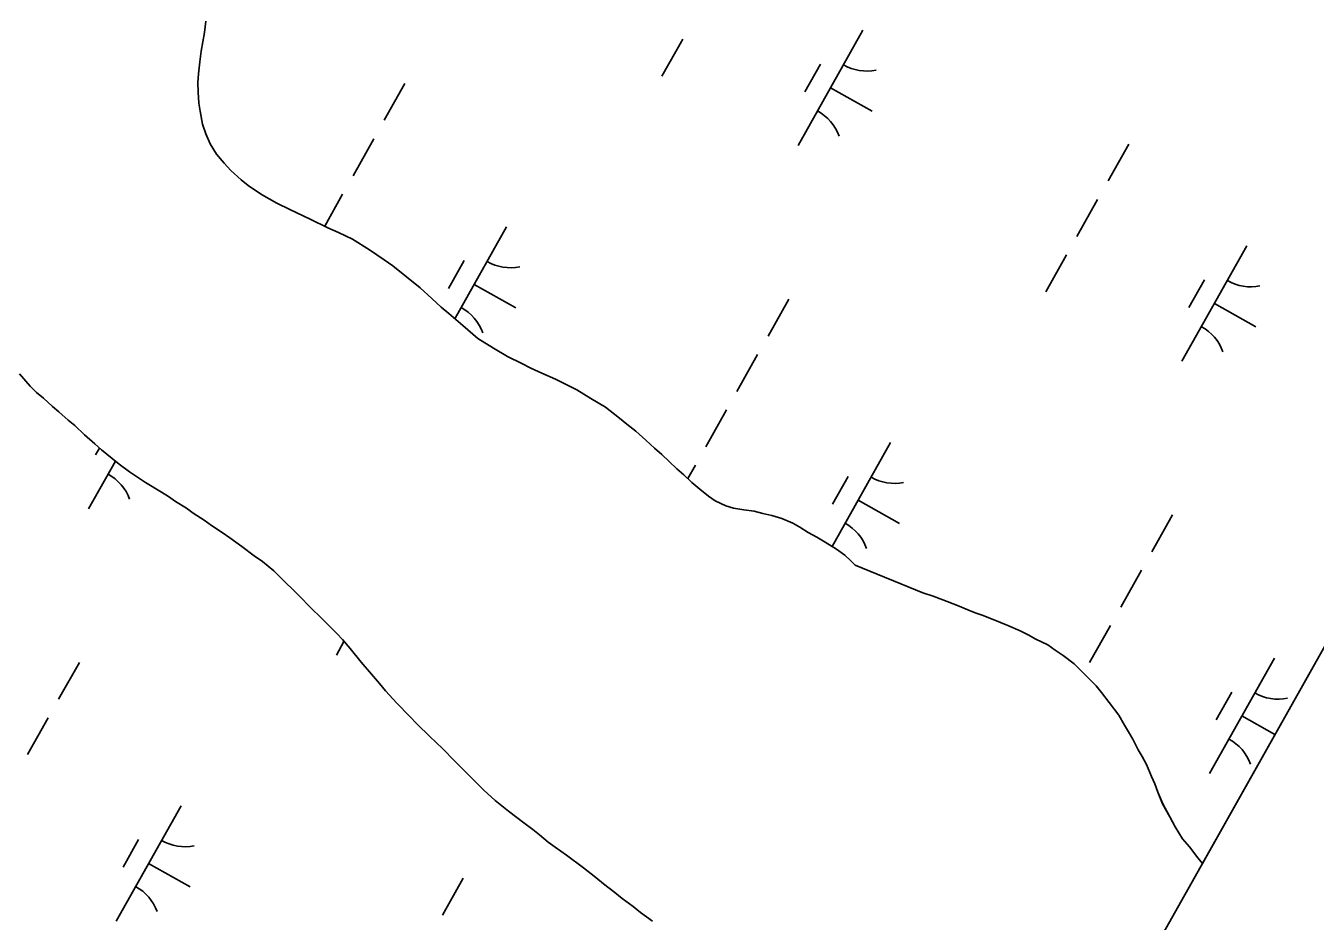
# Model space of a CAD drawing. Extents: x 3913936 to 3933962, y 195330 to 217741.
# Drawn here: x 3928085.9 to 3928573, y 204102.6 to 204440.9 of the extents above; entities that cross this region are included whole.
import ezdxf

# ---------------------------------------------------------------- set-up
doc = ezdxf.new("R2010")
doc.units = 0
for name, color, linetype in [('V-GRID-FRAM', 7, 'Continuous'), ('V-TOPO-SHOR', 7, 'Continuous'), ('V-WETL-SWMP', 7, 'Continuous')]:
    doc.layers.add(name, color=color, linetype=linetype)

msp = doc.modelspace()

# ---------------------------------------------------------------- linework, layer by layer
at = {"layer": 'V-GRID-FRAM'}
msp.add_lwpolyline([(3932010.33, 210314.99), (3924440.13, 196848.23), (3917917.56, 202110.57), (3924798.65, 214359.02), (3932010.33, 210314.99)], dxfattribs=at)
at = {"layer": 'V-TOPO-SHOR'}
for points in [[(3928399.2, 204237.15), (3928397.5, 204238.81), (3928395.25, 204240.89), (3928392.08, 204243.22), (3928387.86, 204245.8), (3928384.7, 204247.74), (3928381.4, 204249.54), (3928378.24, 204251.48), (3928375.6, 204253.03), (3928371.52, 204254.83), (3928367.71, 204255.97), (3928364.29, 204256.72), (3928361.01, 204257.61), (3928357.07, 204258.1), (3928353.26, 204258.72), (3928350.37, 204259.61), (3928346.29, 204261.4), (3928343.78, 204263.22), (3928340.48, 204265.81), (3928337.44, 204268.4), (3928334.53, 204271.26), (3928331.88, 204273.6), (3928328.97, 204276.32), (3928326.2, 204278.92), (3928323.42, 204281.38), (3928320.11, 204284.37), (3928316.28, 204287.74), (3928312.98, 204290.46), (3928310.2, 204292.66), (3928304.92, 204296.81), (3928299.38, 204300.17), (3928294.11, 204303.4), (3928288.97, 204305.97), (3928285.94, 204307.38), (3928280.81, 204309.7), (3928276.73, 204311.62), (3928273.3, 204313.3), (3928267.9, 204316), (3928262.63, 204319.1), (3928256.69, 204322.84), (3928251.01, 204327.64), (3928245.72, 204332.18), (3928242.82, 204334.64), (3928239.25, 204337.89), (3928234.88, 204341.91), (3928229.73, 204346.06), (3928224.58, 204350.21), (3928221.28, 204352.53), (3928215.74, 204356.28), (3928209.28, 204360.29), (3928204.01, 204362.86), (3928200.06, 204364.66), (3928193.34, 204367.88), (3928185.7, 204371.47), (3928180.7, 204373.92), (3928174.9, 204377.14), (3928169.89, 204380.63), (3928167.25, 204382.71), (3928163.41, 204386.21), (3928160.89, 204389.07), (3928157.98, 204392.45), (3928155.58, 204396.36), (3928153.97, 204400.15), (3928152.63, 204403.81), (3928151.79, 204408.65), (3928151.24, 204411.66), (3928151.07, 204415.86), (3928150.91, 204419.52), (3928151.14, 204422.8), (3928151.62, 204427.27), (3928152.11, 204431.33), (3928153.35, 204438.43), (3928153.97, 204442.63)], [(3928083.59, 204309.43), (3928087.56, 204304.76), (3928089.93, 204302.43), (3928092.56, 204300.23), (3928096, 204297.13), (3928098.37, 204295.06), (3928101.93, 204291.95), (3928104.43, 204289.88), (3928108.13, 204286.39), (3928111.95, 204283.02), (3928114.45, 204280.69), (3928118.54, 204277.46), (3928121.17, 204275.26), (3928125.12, 204272.42), (3928131.17, 204268.43), (3928137.23, 204264.69), (3928139.85, 204263.15), (3928142.49, 204261.21), (3928146.56, 204258.63), (3928149.07, 204256.83), (3928153.28, 204254.12), (3928156.04, 204252.18), (3928160.12, 204249.48), (3928163.01, 204247.41), (3928167.49, 204244.19), (3928172.23, 204240.7), (3928175.26, 204238.51), (3928179.6, 204235.01), (3928181.98, 204232.55), (3928184.23, 204230.35), (3928186.47, 204228.15), (3928189.77, 204224.91), (3928192.94, 204221.67), (3928198.08, 204216.62), (3928203.36, 204211.31), (3928205.48, 204209.11), (3928208.39, 204205.6), (3928212.62, 204200.54), (3928216.45, 204196), (3928219.49, 204192.37), (3928221.74, 204189.64), (3928226.1, 204184.98), (3928230.85, 204180.05), (3928233.76, 204177.07), (3928238.51, 204172.41), (3928243.26, 204167.88), (3928248.01, 204163.08), (3928251.71, 204159.33), (3928254.48, 204156.48), (3928258.96, 204152.07), (3928263.19, 204148.19), (3928268.19, 204144.18), (3928273.99, 204139.79), (3928277.41, 204137.21), (3928279.91, 204135.27), (3928283.21, 204132.42), (3928285.84, 204130.62), (3928290.19, 204127.52), (3928296.51, 204122.74), (3928301.25, 204119.13), (3928304.14, 204116.8), (3928308.36, 204113.44), (3928311.13, 204111.24), (3928315.34, 204108.14), (3928318.11, 204105.95), (3928322.58, 204102.59)], [(3928530.37, 204124.42), (3928528.58, 204126.61), (3928525.42, 204130.77), (3928522.85, 204133.74), (3928520.08, 204138.3), (3928518.1, 204142.06), (3928515.34, 204147.01), (3928513.56, 204151.37), (3928512.37, 204154.54), (3928511.18, 204157.31), (3928509.21, 204161.86), (3928507.62, 204164.83), (3928506.04, 204167.4), (3928504.07, 204171.36), (3928502.49, 204174.14), (3928500.9, 204176.71), (3928498.73, 204180.48), (3928495.17, 204185.23), (3928492.2, 204188.99), (3928490.22, 204191.57), (3928486.66, 204195.13), (3928484.29, 204197.51), (3928481.92, 204199.89), (3928477.76, 204203.06), (3928474.79, 204205.04), (3928472.02, 204207.02), (3928467.47, 204209.2), (3928464.5, 204210.79), (3928461.54, 204212.37), (3928456.79, 204214.35), (3928454.02, 204215.54), (3928447.49, 204218.12), (3928444.52, 204219.11), (3928441.75, 204220.3), (3928437.79, 204221.89), (3928432.25, 204224.07), (3928428.68, 204225.46), (3928424.73, 204226.65), (3928399.2, 204237.15)]]:
    msp.add_lwpolyline(points, dxfattribs=at)
at = {"layer": 'V-WETL-SWMP'}
for p, q in [((3928976.62, 204918.26), (3928530.37, 204124.42)), ((3928153.35, 204438.43), (3928153.97, 204442.63)), ((3928402.12, 204439.27), (3928377.62, 204395.68)), ((3928152.11, 204431.34), (3928153.35, 204438.43)), ((3928334.03, 204435.91), (3928326.18, 204421.96)), ((3928151.62, 204427.27), (3928152.11, 204431.34)), ((3928151.14, 204422.8), (3928151.62, 204427.27)), ((3928386.09, 204426.49), (3928380.21, 204416.03)), ((3928150.91, 204419.52), (3928151.14, 204422.8)), ((3928151.07, 204415.86), (3928150.91, 204419.52)), ((3928151.24, 204411.66), (3928151.07, 204415.86)), ((3928229.11, 204419.17), (3928221.27, 204405.23)), ((3928389.87, 204417.48), (3928405.56, 204408.65)), ((3928151.79, 204408.65), (3928151.24, 204411.66)), ((3928152.63, 204403.81), (3928151.79, 204408.65)), ((3928153.97, 204400.15), (3928152.63, 204403.81)), ((3928155.58, 204396.36), (3928153.97, 204400.15)), ((3928157.98, 204392.45), (3928155.58, 204396.36)), ((3928217.35, 204398.25), (3928209.51, 204384.3)), ((3928502.54, 204396.24), (3928494.7, 204382.3)), ((3928160.89, 204389.07), (3928157.98, 204392.45)), ((3928163.41, 204386.21), (3928160.89, 204389.07)), ((3928167.25, 204382.71), (3928163.41, 204386.21)), ((3928169.89, 204380.63), (3928167.25, 204382.71)), ((3928174.9, 204377.14), (3928169.89, 204380.63)), ((3928180.7, 204373.92), (3928174.9, 204377.14)), ((3928205.59, 204377.33), (3928198.81, 204365.26)), ((3928185.7, 204371.47), (3928180.7, 204373.92)), ((3928193.34, 204367.87), (3928185.7, 204371.47)), ((3928490.78, 204375.32), (3928482.94, 204361.38)), ((3928200.06, 204364.66), (3928193.34, 204367.87)), ((3928204.01, 204362.86), (3928200.06, 204364.66)), ((3928209.28, 204360.29), (3928204.01, 204362.86)), ((3928267.52, 204364.98), (3928247.99, 204330.23)), ((3928215.74, 204356.28), (3928209.28, 204360.29)), ((3928221.28, 204352.53), (3928215.74, 204356.28)), ((3928547.12, 204357.76), (3928522.62, 204314.17)), ((3928224.58, 204350.21), (3928221.28, 204352.53)), ((3928251.48, 204352.2), (3928245.6, 204341.74)), ((3928479.02, 204354.4), (3928471.18, 204340.45)), ((3928229.73, 204346.06), (3928224.58, 204350.21)), ((3928234.88, 204341.91), (3928229.73, 204346.06)), ((3928239.25, 204337.89), (3928234.88, 204341.91)), ((3928255.27, 204343.19), (3928270.96, 204334.36)), ((3928531.08, 204344.98), (3928525.2, 204334.52)), ((3928242.82, 204334.64), (3928239.25, 204337.89)), ((3928374.11, 204337.66), (3928366.27, 204323.72)), ((3928245.72, 204332.18), (3928242.82, 204334.64)), ((3928251.01, 204327.64), (3928245.72, 204332.18)), ((3928534.87, 204335.97), (3928550.56, 204327.15)), ((3928256.69, 204322.84), (3928251.01, 204327.64)), ((3928262.63, 204319.1), (3928256.69, 204322.84)), ((3928267.9, 204316), (3928262.63, 204319.1)), ((3928273.3, 204313.3), (3928267.9, 204316)), ((3928276.73, 204311.62), (3928273.3, 204313.3)), ((3928362.35, 204316.74), (3928354.51, 204302.79)), ((3928083.59, 204309.43), (3928087.56, 204304.76)), ((3928280.81, 204309.7), (3928276.73, 204311.62)), ((3928285.94, 204307.38), (3928280.81, 204309.7)), ((3928087.56, 204304.76), (3928089.93, 204302.43)), ((3928288.97, 204305.97), (3928285.94, 204307.38)), ((3928294.11, 204303.4), (3928288.97, 204305.97)), ((3928299.38, 204300.17), (3928294.11, 204303.4)), ((3928089.93, 204302.43), (3928092.57, 204300.23)), ((3928092.57, 204300.23), (3928096, 204297.13)), ((3928304.92, 204296.81), (3928299.38, 204300.17)), ((3928096, 204297.13), (3928098.37, 204295.06)), ((3928098.37, 204295.06), (3928101.93, 204291.95)), ((3928310.2, 204292.67), (3928304.92, 204296.81)), ((3928350.59, 204295.82), (3928342.75, 204281.87)), ((3928101.93, 204291.95), (3928104.43, 204289.88)), ((3928104.43, 204289.88), (3928108.13, 204286.39)), ((3928312.98, 204290.46), (3928310.2, 204292.67)), ((3928316.28, 204287.74), (3928312.98, 204290.46)), ((3928108.13, 204286.39), (3928111.95, 204283.02)), ((3928320.11, 204284.37), (3928316.28, 204287.74)), ((3928323.42, 204281.38), (3928320.11, 204284.37)), ((3928412.52, 204283.47), (3928390.45, 204244.22)), ((3928111.95, 204283.02), (3928114.46, 204280.69)), ((3928113.7, 204281.39), (3928112.24, 204278.78)), ((3928114.46, 204280.69), (3928118.54, 204277.46)), ((3928326.2, 204278.92), (3928323.42, 204281.38)), ((3928328.97, 204276.32), (3928326.2, 204278.92)), ((3928119.77, 204276.43), (3928109.65, 204258.43)), ((3928118.54, 204277.46), (3928121.17, 204275.26)), ((3928121.17, 204275.26), (3928125.12, 204272.42)), ((3928331.88, 204273.6), (3928328.97, 204276.32)), ((3928334.53, 204271.26), (3928331.88, 204273.6)), ((3928338.83, 204274.9), (3928335.98, 204269.83)), ((3928125.12, 204272.42), (3928131.18, 204268.43)), ((3928337.44, 204268.4), (3928334.53, 204271.26)), ((3928396.48, 204270.69), (3928390.6, 204260.23)), ((3928131.18, 204268.43), (3928137.23, 204264.69)), ((3928137.23, 204264.69), (3928139.85, 204263.15)), ((3928340.48, 204265.81), (3928337.44, 204268.4)), ((3928343.78, 204263.22), (3928340.48, 204265.81)), ((3928139.85, 204263.15), (3928142.49, 204261.21)), ((3928142.49, 204261.21), (3928146.56, 204258.63)), ((3928346.29, 204261.41), (3928343.78, 204263.22)), ((3928350.37, 204259.61), (3928346.29, 204261.41)), ((3928353.26, 204258.72), (3928350.37, 204259.61)), ((3928400.27, 204261.68), (3928415.96, 204252.86)), ((3928146.56, 204258.63), (3928149.07, 204256.83)), ((3928149.07, 204256.83), (3928153.28, 204254.12)), ((3928153.28, 204254.12), (3928156.04, 204252.18)), ((3928357.07, 204258.1), (3928353.26, 204258.72)), ((3928361.01, 204257.61), (3928357.07, 204258.1)), ((3928364.29, 204256.72), (3928361.01, 204257.61)), ((3928367.71, 204255.97), (3928364.29, 204256.72)), ((3928371.52, 204254.83), (3928367.71, 204255.97)), ((3928375.6, 204253.03), (3928371.52, 204254.83)), ((3928519.11, 204256.15), (3928511.27, 204242.21)), ((3928156.04, 204252.18), (3928160.12, 204249.48)), ((3928160.12, 204249.48), (3928163.02, 204247.41)), ((3928378.24, 204251.48), (3928375.6, 204253.03)), ((3928381.4, 204249.54), (3928378.24, 204251.48)), ((3928384.7, 204247.74), (3928381.4, 204249.54)), ((3928163.02, 204247.41), (3928167.49, 204244.18)), ((3928167.49, 204244.18), (3928172.23, 204240.7)), ((3928387.86, 204245.8), (3928384.7, 204247.74)), ((3928392.08, 204243.22), (3928387.86, 204245.8)), ((3928172.23, 204240.7), (3928175.26, 204238.5)), ((3928395.25, 204240.89), (3928392.08, 204243.22)), ((3928397.5, 204238.81), (3928395.25, 204240.89)), ((3928175.26, 204238.5), (3928179.61, 204235.01)), ((3928179.61, 204235.01), (3928181.98, 204232.55)), ((3928399.19, 204237.15), (3928397.5, 204238.81)), ((3928424.73, 204226.65), (3928399.19, 204237.15)), ((3928507.35, 204235.23), (3928499.51, 204221.29)), ((3928181.98, 204232.55), (3928184.23, 204230.35)), ((3928184.23, 204230.35), (3928186.47, 204228.15)), ((3928186.47, 204228.15), (3928189.77, 204224.91)), ((3928189.77, 204224.91), (3928192.94, 204221.67)), ((3928428.68, 204225.46), (3928424.73, 204226.65)), ((3928432.25, 204224.07), (3928428.68, 204225.46)), ((3928192.94, 204221.67), (3928198.08, 204216.62)), ((3928437.79, 204221.89), (3928432.25, 204224.07)), ((3928441.75, 204220.3), (3928437.79, 204221.89)), ((3928444.52, 204219.11), (3928441.75, 204220.3)), ((3928198.08, 204216.62), (3928203.36, 204211.31)), ((3928447.48, 204218.12), (3928444.52, 204219.11)), ((3928454.02, 204215.54), (3928447.48, 204218.12)), ((3928456.79, 204214.35), (3928454.02, 204215.54)), ((3928203.36, 204211.31), (3928205.48, 204209.11)), ((3928461.54, 204212.37), (3928456.79, 204214.35)), ((3928464.5, 204210.78), (3928461.54, 204212.37)), ((3928467.47, 204209.2), (3928464.5, 204210.78)), ((3928495.59, 204214.31), (3928487.75, 204200.36)), ((3928206.1, 204208.35), (3928203.21, 204203.2)), ((3928205.48, 204209.11), (3928208.39, 204205.6)), ((3928208.39, 204205.6), (3928212.62, 204200.54)), ((3928472.02, 204207.02), (3928467.47, 204209.2)), ((3928474.79, 204205.04), (3928472.02, 204207.02)), ((3928106.14, 204200.41), (3928098.3, 204186.47)), ((3928212.62, 204200.54), (3928216.45, 204196)), ((3928477.76, 204203.06), (3928474.79, 204205.04)), ((3928481.92, 204199.89), (3928477.76, 204203.06)), ((3928557.52, 204201.96), (3928533.01, 204158.37)), ((3928216.45, 204196), (3928219.49, 204192.37)), ((3928484.29, 204197.51), (3928481.92, 204199.89)), ((3928486.66, 204195.13), (3928484.29, 204197.51)), ((3928219.49, 204192.37), (3928221.74, 204189.64)), ((3928490.22, 204191.57), (3928486.66, 204195.13)), ((3928492.2, 204188.99), (3928490.22, 204191.57)), ((3928221.74, 204189.64), (3928226.1, 204184.98)), ((3928495.17, 204185.23), (3928492.2, 204188.99)), ((3928541.48, 204189.18), (3928535.6, 204178.72)), ((3928226.1, 204184.98), (3928230.85, 204180.05)), ((3928498.73, 204180.48), (3928495.17, 204185.23)), ((3928094.38, 204179.49), (3928086.54, 204165.55)), ((3928230.85, 204180.05), (3928233.76, 204177.07)), ((3928233.76, 204177.07), (3928238.51, 204172.41)), ((3928500.9, 204176.71), (3928498.73, 204180.48)), ((3928502.49, 204174.14), (3928500.9, 204176.71)), ((3928545.27, 204180.17), (3928557.76, 204173.14)), ((3928238.51, 204172.41), (3928243.26, 204167.88)), ((3928504.07, 204171.37), (3928502.49, 204174.14)), ((3928506.04, 204167.41), (3928504.07, 204171.37)), ((3928243.26, 204167.88), (3928248.01, 204163.08)), ((3928507.63, 204164.83), (3928506.04, 204167.41)), ((3928248.01, 204163.08), (3928251.71, 204159.33)), ((3928509.21, 204161.86), (3928507.63, 204164.83)), ((3928511.18, 204157.31), (3928509.21, 204161.86)), ((3928251.71, 204159.33), (3928254.48, 204156.48)), ((3928512.37, 204154.53), (3928511.18, 204157.31)), ((3928254.48, 204156.48), (3928258.97, 204152.07)), ((3928258.97, 204152.07), (3928263.19, 204148.19)), ((3928513.56, 204151.37), (3928512.37, 204154.53)), ((3928263.19, 204148.19), (3928268.19, 204144.18)), ((3928515.33, 204147.01), (3928513.56, 204151.37)), ((3928518.1, 204142.06), (3928515.33, 204147.01)), ((3928144.55, 204146.22), (3928120.05, 204102.63)), ((3928268.19, 204144.18), (3928273.99, 204139.79)), ((3928520.08, 204138.3), (3928518.1, 204142.06)), ((3928273.99, 204139.79), (3928277.41, 204137.21)), ((3928277.41, 204137.21), (3928279.91, 204135.27)), ((3928522.85, 204133.74), (3928520.08, 204138.3)), ((3928128.51, 204133.44), (3928122.63, 204122.98)), ((3928279.91, 204135.27), (3928283.21, 204132.42)), ((3928283.21, 204132.42), (3928285.84, 204130.62)), ((3928525.42, 204130.77), (3928522.85, 204133.74)), ((3928285.84, 204130.62), (3928290.19, 204127.52)), ((3928290.19, 204127.52), (3928296.51, 204122.74)), ((3928528.58, 204126.61), (3928525.42, 204130.77)), ((3928132.3, 204124.43), (3928147.99, 204115.61)), ((3928296.51, 204122.74), (3928301.25, 204119.13)), ((3928530.37, 204124.42), (3928528.58, 204126.61)), ((3928251.14, 204118.9), (3928243.3, 204104.96)), ((3928301.25, 204119.13), (3928304.15, 204116.8)), ((3928304.15, 204116.8), (3928308.36, 204113.44)), ((3928308.36, 204113.44), (3928311.13, 204111.24)), ((3928311.13, 204111.24), (3928315.34, 204108.14)), ((3928315.34, 204108.14), (3928318.11, 204105.95)), ((3928318.11, 204105.95), (3928322.58, 204102.59))]:
    msp.add_line(p, q, dxfattribs=at)
for centre, start, end in [((3928403.61, 204441.44), 239.8861, 281.4297), ((3928376.54, 204393.28), 19.8861, 61.4297), ((3928269.01, 204367.15), 239.8861, 281.4297), ((3928548.61, 204359.93), 239.8861, 281.4297), ((3928241.94, 204318.99), 19.8861, 61.4297), ((3928521.54, 204311.77), 19.8861, 61.4297), ((3928108.57, 204256.03), 19.8861, 61.4297), ((3928414.01, 204285.64), 239.8861, 281.4297), ((3928386.94, 204237.48), 19.8861, 61.4297), ((3928559.01, 204204.13), 239.8861, 281.4297), ((3928531.94, 204155.97), 19.8861, 61.4297), ((3928146.04, 204148.39), 239.8861, 281.4297), ((3928118.97, 204100.23), 19.8861, 61.4297)]:
    msp.add_arc(centre, 17.62, start, end, dxfattribs=at)

doc.saveas('drawing.dxf')
